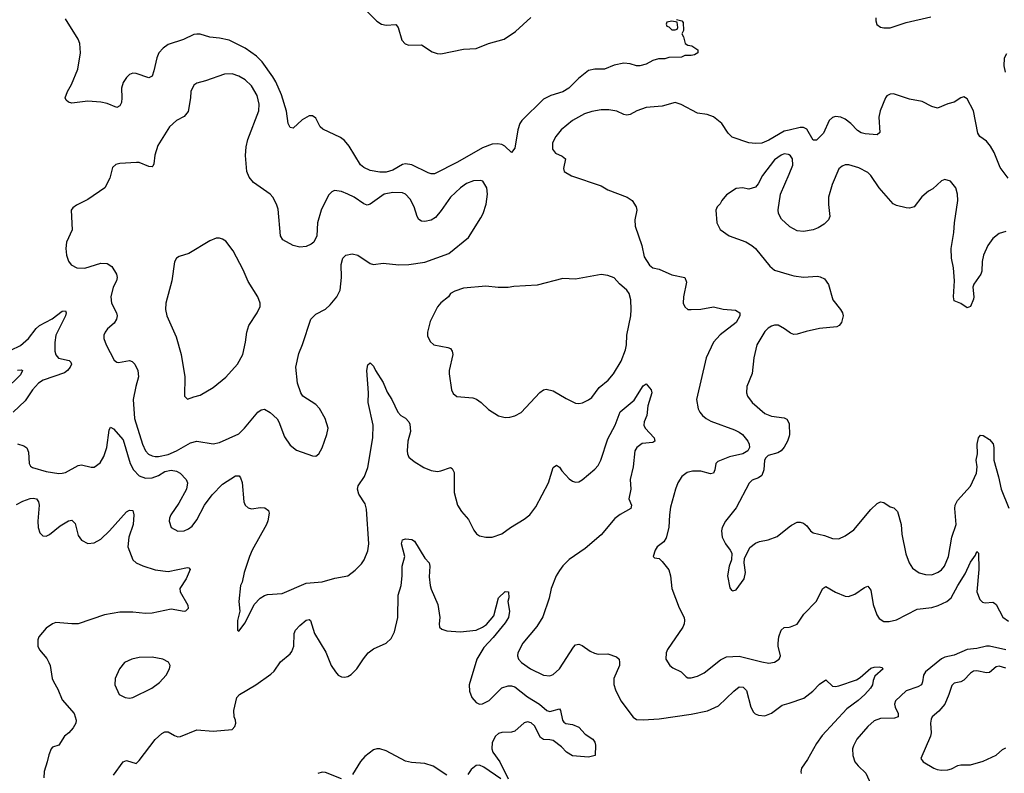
# Model space of a CAD drawing. Header units: inches. Extents: x 1649636 to 1815363, y 506543 to 641975.
# Tile 536 of 656: x 1755205 to 1761342, y 562038 to 566738. Entities that reach past the tile are written whole.
import ezdxf

# ---------------------------------------------------------------- set-up
doc = ezdxf.new("R2010")
doc.units = ezdxf.units.IN
doc.header["$MEASUREMENT"] = 0
doc.layers.add('B7556', color=7, linetype='Continuous')
doc.layers.add('B7566', color=7, linetype='Continuous')

msp = doc.modelspace()

# ---------------------------------------------------------------- linework, layer by layer
at = {"layer": 'B7556', "color": 5}
for points, elevation in [([(1757340, 566820), (1757430, 566727.9), (1757460.7, 566710), (1757490, 566702.6), (1757550, 566707.3), (1757563, 566690), (1757587, 566610), (1757607.1, 566587.1), (1757630, 566579.6), (1757710, 566581.1), (1757776.3, 566536.3), (1757806.6, 566526.6), (1757830, 566524.6), (1757970, 566553.4), (1758050, 566558.5), (1758127, 566590), (1758224.7, 566615.3), (1758295.9, 566664.1), (1758390, 566752)], 540), ([(1759298, 566738), (1759331.6, 566731.6), (1759339.6, 566719.6), (1759342, 566670), (1759332, 566650), (1759342, 566630), (1759352, 566590), (1759370, 566578), (1759394.4, 566574.4), (1759432, 566550), (1759432, 566530), (1759410, 566519), (1759390, 566514), (1759350, 566514), (1759330, 566504), (1759250, 566502), (1759225.4, 566494.6), (1759186.4, 566493.6), (1759150, 566482.7), (1759110, 566460.9), (1759070, 566449.6), (1759050, 566449.6), (1759010, 566461.6), (1758970, 566466), (1758910, 566453.6), (1758850, 566429.8), (1758790, 566429.8), (1758750, 566421.1), (1758688.4, 566371.6), (1758628.5, 566310), (1758590, 566287.8), (1758514.6, 566265.4), (1758470, 566241.1), (1758335.3, 566110), (1758322.6, 566090), (1758309.1, 566050.9), (1758290, 565937.2), (1758270, 565909), (1758229, 565949), (1758210, 565959.8), (1758183.9, 565963.9), (1758150, 565961), (1758090, 565938.8), (1757932.6, 565850), (1757790, 565776.8), (1757770, 565776.8), (1757750, 565783.1), (1757650, 565832.6), (1757610, 565838.8), (1757590, 565834.1), (1757530, 565799.1), (1757510, 565792.2), (1757490, 565787), (1757450, 565786.3), (1757390, 565797.3), (1757350, 565815.4), (1757330, 565833.3), (1757258.5, 565950), (1757230, 565984.2), (1757203.9, 566003.9), (1757094.7, 566054.7), (1757077.8, 566070), (1757050, 566123.6), (1757030, 566138), (1757010, 566138), (1756966.1, 566113.9), (1756910, 566062), (1756890, 566065.2), (1756878.4, 566090), (1756867.5, 566167.5), (1756836.4, 566270), (1756801.5, 566350), (1756782, 566382), (1756715.2, 566475.2), (1756681.5, 566510), (1756610, 566559.2), (1756510, 566609.2), (1756450, 566622.5), (1756390, 566628.9), (1756330, 566647.2), (1756310, 566647.3), (1756290, 566644.5), (1756226.1, 566613.9), (1756130, 566582.9), (1756099.7, 566560.3), (1756072.6, 566530), (1756060.4, 566499.6), (1756042, 566418), (1756030, 566386), (1756010, 566374.5), (1755930, 566403), (1755910, 566404.2), (1755890, 566395.6), (1755870, 566376.2), (1755850, 566346), (1755839.6, 566310), (1755842.3, 566250), (1755838.7, 566221.3), (1755830, 566201.2), (1755810, 566189.4), (1755750, 566214.3), (1755710, 566224.4), (1755630, 566229.7), (1755530, 566218), (1755510, 566222.7), (1755495.1, 566235.1), (1755489.3, 566250), (1755502.4, 566290), (1755527.4, 566332.6), (1755567.1, 566430), (1755584.7, 566530), (1755579.7, 566590), (1755570, 566616), (1755490, 566743.7)], 540), ([(1760000, 566049.2), (1759970, 566042.5), (1759873.4, 565986.6), (1759830, 565968.5), (1759790, 565964.6), (1759750, 565968.8), (1759644.8, 566004.8), (1759621.3, 566030), (1759581.1, 566090), (1759530, 566131.1), (1759490, 566146.6), (1759430, 566154.7), (1759328.5, 566208.5), (1759290, 566220.5), (1759210, 566199.1), (1759110, 566191.1), (1759051.4, 566168.6), (1759010, 566146.6), (1758990, 566142), (1758970, 566146.3), (1758927.5, 566167.5), (1758876.6, 566176.6), (1758830, 566175.1), (1758770, 566165), (1758726, 566150), (1758650.4, 566110), (1758578.7, 566050), (1758547.4, 566010), (1758526.3, 565970), (1758525.7, 565930), (1758544.4, 565904.4), (1758586, 565886), (1758606, 565870), (1758593.4, 565810), (1758599.1, 565790), (1758643.7, 565763.7), (1758830, 565701.5), (1758870, 565677.7), (1758990.7, 565630), (1759023, 565610), (1759048, 565570), (1759050.4, 565550), (1759039.5, 565490), (1759041.1, 565450), (1759082.3, 565330), (1759098, 565258), (1759130, 565206.8), (1759150.4, 565190.4), (1759190, 565181.3), (1759270, 565146), (1759351, 565130), (1759360.7, 565100.7), (1759341.6, 565010), (1759340.5, 564970), (1759350, 564946.8), (1759370, 564930.7), (1759390.4, 564930.4), (1759450, 564933.1), (1759530, 564947.9), (1759590, 564933.1), (1759666.7, 564926.7), (1759694, 564910), (1759693, 564890), (1759670.3, 564850), (1759570, 564772.4), (1759530, 564727.3), (1759483.2, 564630), (1759423.8, 564370), (1759433, 564310), (1759443, 564290), (1759460.5, 564270), (1759483, 564250), (1759513.3, 564233.3), (1759660.2, 564180.2), (1759690, 564165.3), (1759710.4, 564150), (1759743.1, 564110), (1759752.1, 564090), (1759752.9, 564070), (1759743.1, 564050), (1759712.7, 564030), (1759629.4, 564010.6), (1759556.7, 563983.3), (1759543, 563970), (1759538.4, 563930), (1759530, 563909.6), (1759510, 563906.3), (1759450, 563921.6), (1759398.2, 563921.8), (1759365.8, 563914.2), (1759331.9, 563888.1), (1759307.6, 563850), (1759291.5, 563810), (1759261.7, 563698.3), (1759254.2, 563650), (1759250.2, 563570), (1759234.2, 563505.8), (1759218.6, 563481.4), (1759178.8, 563450), (1759164.7, 563430), (1759154, 563390), (1759162, 563382), (1759190, 563378), (1759210, 563358.8), (1759250, 563306), (1759261.6, 563270), (1759270.4, 563190), (1759315.3, 563070), (1759345.7, 563010), (1759348.8, 562990), (1759347, 562970), (1759337.6, 562950), (1759242, 562810), (1759234.8, 562790), (1759231.3, 562750), (1759256, 562710), (1759275.2, 562695.2), (1759326.8, 562670), (1759359.3, 562639.3), (1759370, 562633.4), (1759390, 562632.7), (1759430, 562643.7), (1759470, 562663.7), (1759573.6, 562746.4), (1759610, 562764.2), (1759690, 562767.8), (1759830, 562732.3), (1759874.6, 562725.4), (1759910, 562730.3), (1759938, 562750), (1759945.7, 562770), (1759931.1, 562830), (1759931.1, 562850), (1759936.3, 562890), (1759950, 562930.8), (1759970, 562946.8), (1760000, 562949.8)], 560), ([(1760000, 565895.4), (1759997, 565897), (1759970, 565900.2), (1759950, 565892.9), (1759910, 565864.2), (1759834.1, 565765.9), (1759806.9, 565713.1), (1759790, 565692.7), (1759750, 565680.9), (1759710, 565689.2), (1759670, 565685.2), (1759610, 565645.2), (1759580.7, 565610), (1759570, 565589), (1759551, 565570), (1759542.8, 565550), (1759550.5, 565470), (1759570.6, 565430), (1759626.8, 565390), (1759730, 565352.4), (1759767.3, 565330), (1759791.6, 565311.6), (1759881.2, 565201.2), (1759910, 565175.8), (1760000, 565149.7)], 580), ([(1760000, 565450.4), (1759952.8, 565492.8), (1759934, 565530), (1759931.7, 565551.7), (1759946.6, 565650), (1760000, 565775.1)], 580), ([(1755150, 564676.5), (1755210, 564706.4), (1755259.8, 564750), (1755307.7, 564812.3), (1755328.6, 564831.4), (1755407.5, 564872.5), (1755470, 564919.5), (1755490, 564922.8), (1755494.9, 564910), (1755490.2, 564890), (1755430.2, 564770), (1755424.4, 564724.4), (1755424.8, 564670), (1755430, 564647), (1755447.2, 564627.2), (1755512.4, 564612.4), (1755522.8, 564602.7), (1755527.6, 564590), (1755519.7, 564570), (1755503.9, 564550), (1755484.3, 564535.7), (1755350.4, 564490), (1755321.3, 564470), (1755285.4, 564430), (1755239.1, 564360.9), (1755164.9, 564290)], 540), ([(1760000, 564789.4), (1759970.8, 564810.8), (1759931.8, 564831.8), (1759910, 564833.1), (1759890, 564826.4), (1759870, 564814), (1759850, 564792.3), (1759799.7, 564710), (1759779.7, 564630), (1759769.2, 564530.8), (1759737.6, 564450), (1759734.4, 564410), (1759740.4, 564390), (1759770.4, 564350), (1759850, 564281.8), (1759890, 564264.2), (1759970, 564254), (1759985.8, 564245.8), (1759999.7, 564219.7), (1760000, 564212.8)], 580), ([(1755192.3, 564552.3), (1755215.1, 564555.1), (1755222, 564550), (1755210, 564523.9), (1755113.7, 564430)], 520), ([(1755191.8, 564091.8), (1755230, 564080.9), (1755250, 564068), (1755260.5, 564040.5), (1755264.9, 563970), (1755272.8, 563952.8), (1755284.1, 563944.1), (1755370, 563919.6), (1755450, 563907.4), (1755470, 563908.8), (1755490, 563913.7), (1755570, 563958.4), (1755590, 563961.6), (1755650, 563948), (1755670, 563948), (1755706.5, 563973.5), (1755730, 564014), (1755748.5, 564070), (1755762.9, 564177.1), (1755770, 564197.3), (1755790, 564186), (1755850, 564118.5), (1755892.6, 563970), (1755913.4, 563930), (1755950, 563892.8), (1755990, 563878.8), (1756030, 563880.4), (1756070, 563895.8), (1756110, 563919.2), (1756150, 563929.5), (1756181.6, 563921.6), (1756204.6, 563910), (1756243.1, 563870), (1756250.3, 563849.7), (1756244.6, 563810), (1756196.7, 563723.3), (1756147, 563650), (1756139.5, 563630), (1756136.4, 563610), (1756150, 563570.8), (1756190, 563548.2), (1756230, 563550.5), (1756257.7, 563562.3), (1756280.8, 563579.2), (1756310, 563619.1), (1756356.9, 563710), (1756404.8, 563775.2), (1756470, 563840.3), (1756550, 563893.7), (1756573.1, 563893.1), (1756581.7, 563881.7), (1756591.5, 563851.5), (1756603, 563730), (1756610.8, 563710), (1756630, 563694), (1756650, 563687.7), (1756704.9, 563695.1), (1756733.1, 563693.1), (1756756.7, 563676.7), (1756760.5, 563660.5), (1756751.9, 563611.9), (1756743.1, 563590), (1756654, 563430), (1756637, 563390), (1756604.4, 563290), (1756591.8, 563230), (1756582, 563210), (1756570.4, 563110.4), (1756576.3, 563050), (1756562, 562990), (1756562, 562930), (1756566, 562926), (1756570, 562924.7), (1756610, 562976), (1756666.6, 563090), (1756702.9, 563130), (1756730, 563147.2), (1756750, 563154), (1756840.6, 563159.4), (1756990, 563223.9), (1757090, 563232.9), (1757170, 563254.9), (1757250, 563270.5), (1757295.6, 563304.4), (1757335.1, 563344.9), (1757350.9, 563369.1), (1757373.8, 563426.2), (1757380.8, 563470), (1757365.6, 563685.6), (1757358.4, 563718.4), (1757318.5, 563778.5), (1757309.6, 563810), (1757314.3, 563830), (1757353.3, 563890), (1757374.6, 563945.4), (1757406.5, 564130), (1757408.4, 564210), (1757377.7, 564350), (1757379.7, 564410), (1757369.3, 564550.7), (1757374.6, 564585.4), (1757390, 564598), (1757410, 564578), (1757422.8, 564550), (1757470, 564474.8), (1757495.8, 564415.8), (1757524.9, 564370), (1757562, 564290), (1757580.7, 564270), (1757610, 564253.1), (1757630, 564230.3), (1757636, 564216), (1757639.8, 564170), (1757625, 564110), (1757619.5, 564050), (1757621.3, 564030), (1757630.3, 564010.3), (1757662.8, 563982.8), (1757724.5, 563944.5), (1757770, 563927.1), (1757810, 563920.8), (1757830, 563923.6), (1757890, 563944.9), (1757899.5, 563939.5), (1757913.5, 563913.5), (1757912.2, 563790), (1757933, 563710), (1757958, 563670), (1758001.2, 563621.2), (1758035.3, 563555.3), (1758052.1, 563532.1), (1758070, 563518), (1758110, 563510.4), (1758150, 563510.4), (1758210, 563532), (1758262.9, 563570), (1758350, 563622), (1758383.5, 563650), (1758420.9, 563699.1), (1758501.3, 563850), (1758530, 563946), (1758550, 563960.7), (1758570, 563947.3), (1758583.9, 563923.9), (1758630, 563874), (1758650, 563859.5), (1758670, 563853.1), (1758690, 563855.6), (1758710, 563867.6), (1758790, 563934.2), (1758810, 563958.3), (1758826, 563990), (1758870, 564124.9), (1758915.9, 564210), (1758948.3, 564291.7), (1759034.2, 564365.8), (1759090, 564454.8), (1759110, 564466.8), (1759140.7, 564430), (1759144, 564410), (1759120.5, 564330), (1759112.7, 564270), (1759096.3, 564230), (1759094, 564210), (1759102.8, 564190), (1759159.1, 564130), (1759164, 564110), (1759150, 564100.7), (1759084.5, 564095.5), (1759050.4, 564070), (1759039.3, 564050), (1759028.4, 563950), (1759010.4, 563870), (1759014.4, 563810), (1759002.4, 563750), (1759017.1, 563710), (1759013, 563690), (1758947.8, 563652.2), (1758913.8, 563626.1), (1758830, 563525.1), (1758730, 563439.1), (1758629.6, 563370.4), (1758590, 563330.9), (1758570, 563303.5), (1758549.2, 563270), (1758517.3, 563190), (1758504.7, 563130), (1758465.5, 563014.5), (1758427.2, 562952.8), (1758340.3, 562850), (1758310.4, 562790), (1758308.2, 562770), (1758313.4, 562750), (1758333, 562730), (1758388.2, 562690), (1758470, 562649.1), (1758510, 562646.7), (1758530, 562654.6), (1758570, 562688.8), (1758655.7, 562824.3), (1758670, 562838.7), (1758690, 562843.1), (1758710, 562836), (1758760.6, 562800.6), (1758787.7, 562787.7), (1758810, 562781.8), (1758870, 562782.7), (1758924.5, 562764.4), (1758940.3, 562750), (1758944.2, 562730), (1758942.8, 562710), (1758908.2, 562630), (1758908.1, 562591.9), (1758918.2, 562558.2), (1758951.6, 562490), (1759028.5, 562388.5), (1759050, 562374.6), (1759090, 562371.3), (1759190, 562376.9), (1759390, 562406), (1759492.2, 562427.8), (1759560.2, 562459.8), (1759655.6, 562550), (1759690, 562576.5), (1759714.7, 562574.7), (1759735.1, 562555.1), (1759762.4, 562450), (1759779, 562419), (1759788.9, 562408.9), (1759810, 562401.6), (1759850, 562395.8), (1759890, 562412.2), (1759958, 562462), (1760000, 562476)], 540), ([(1760000, 564141.1), (1759991, 564110), (1759970, 564072.6), (1759950.7, 564049.3), (1759930, 564036.4), (1759870, 564019.7), (1759855.3, 564004.7), (1759847.1, 563990), (1759842, 563930), (1759830, 563896.2), (1759810, 563881), (1759770, 563865.1), (1759751.6, 563848.4), (1759670, 563693.3), (1759604.4, 563610), (1759583, 563570), (1759578, 563550), (1759583, 563510), (1759603, 563470), (1759634, 563430), (1759644, 563410), (1759640.7, 563370), (1759626, 563330), (1759616.3, 563270), (1759630, 563194), (1759640.7, 563180.7), (1759650, 563176), (1759670, 563182.8), (1759720.9, 563250), (1759729.4, 563290), (1759719.3, 563350), (1759723.2, 563376.8), (1759754.8, 563445.2), (1759790, 563474), (1759815.5, 563484.5), (1759870, 563494), (1759925.4, 563514.6), (1760000, 563574.2)], 580), ([(1755185.9, 563714.1), (1755224.1, 563735.9), (1755271.3, 563751.3), (1755290, 563754.2), (1755310.3, 563750), (1755323.2, 563730), (1755327.3, 563710), (1755318.5, 563610), (1755320.9, 563570), (1755330, 563537.3), (1755350, 563519.3), (1755370, 563517.6), (1755390, 563527.4), (1755458.1, 563581.9), (1755510, 563612.6), (1755530, 563616), (1755550, 563596.3), (1755570, 563522), (1755590, 563492.2), (1755630, 563471.7), (1755670, 563474.3), (1755710, 563498.9), (1755764, 563550), (1755870, 563668), (1755890, 563678), (1755910, 563676.3), (1755916.9, 563650), (1755912.5, 563590), (1755885.6, 563510), (1755879.6, 563450), (1755910.3, 563370), (1755931.1, 563351.1), (1755972.2, 563332.2), (1756050, 563307.3), (1756130, 563296.5), (1756250, 563320.5), (1756258.8, 563318.8), (1756266.8, 563310), (1756242.6, 563250), (1756204, 563190), (1756204.9, 563170), (1756253.2, 563086.8), (1756255.1, 563064.9), (1756238, 563050), (1756230, 563048), (1756150, 563062.6), (1756030, 563036.8), (1755990, 563034.8), (1755910, 563042.4), (1755830, 563042), (1755732.8, 563027.2), (1755570, 562971.1), (1755530, 562969.7), (1755430, 562978.9), (1755410, 562971.2), (1755370, 562943), (1755325.3, 562890), (1755318.7, 562870), (1755318.7, 562830), (1755328.2, 562808.2), (1755374.2, 562754.2), (1755387.4, 562730), (1755395.6, 562710), (1755407.6, 562630), (1755414.9, 562610), (1755442.6, 562562.6), (1755470, 562496.4), (1755544.2, 562410), (1755557.6, 562370), (1755555.8, 562350), (1755538.7, 562321.3), (1755510.6, 562290), (1755483.8, 562270), (1755450, 562213.2), (1755410, 562201.2), (1755400.7, 562190), (1755386, 562154), (1755377, 562110), (1755357, 562050), (1755356.4, 562010)], 520), ([(1755790, 562026), (1755850, 562110.6), (1755870, 562117.1), (1755930, 562098.8), (1755950, 562117.3), (1756050, 562248.9), (1756090, 562285.7), (1756110, 562297), (1756130, 562297.6), (1756170, 562274), (1756190, 562266.4), (1756206.6, 562266.6), (1756310, 562309.1), (1756410, 562300.2), (1756530, 562310.7), (1756546.6, 562330), (1756551.8, 562350), (1756549.4, 562370), (1756540.7, 562390), (1756538.7, 562430), (1756558.7, 562510), (1756574.5, 562530), (1756677, 562590), (1756770, 562655.8), (1756790, 562674.4), (1756830, 562733), (1756890, 562782.8), (1756901.6, 562798.4), (1756913.6, 562830), (1756916.4, 562910), (1756924.2, 562930), (1756950, 562958.9), (1756990, 562992.7), (1757010, 562997.3), (1757017.3, 562990), (1757042, 562910), (1757112.5, 562792.5), (1757147.3, 562710), (1757172.8, 562670), (1757190, 562650.3), (1757210, 562639.1), (1757230, 562636.9), (1757250, 562642), (1757270, 562654), (1757306.2, 562690), (1757347.1, 562752.9), (1757377.6, 562790), (1757410, 562814), (1757490, 562850.3), (1757520.3, 562879.7), (1757540.6, 562919.4), (1757562.7, 563010), (1757562.8, 563150), (1757582, 563210), (1757589.7, 563270), (1757589.7, 563330), (1757604.5, 563390), (1757584.5, 563470), (1757590, 563494.8), (1757610, 563500.7), (1757630, 563499.1), (1757650, 563496.3), (1757665.1, 563485.1), (1757730, 563380.5), (1757757.1, 563350), (1757761.3, 563330), (1757757.3, 563262.7), (1757764.2, 563210), (1757770, 563186), (1757810.4, 563090), (1757824, 563010), (1757818.8, 562970), (1757821, 562950), (1757836.8, 562936.8), (1757867.1, 562927.1), (1757950, 562919.5), (1758050, 562931.4), (1758090, 562949.1), (1758114.1, 562965.9), (1758159.8, 563020.2), (1758190, 563133), (1758230, 563170.8), (1758252, 563170), (1758252.7, 563132.7), (1758246.8, 563110), (1758258.4, 563050), (1758251.3, 563010), (1758230, 562976.9), (1758155.4, 562884.6), (1758097.7, 562822.3), (1758054.4, 562750), (1758006.5, 562590), (1758008.8, 562550), (1758022, 562510), (1758050, 562478.9), (1758070, 562470.2), (1758090, 562471.2), (1758130, 562491.8), (1758209.9, 562570.1), (1758250, 562583.3), (1758270, 562583.8), (1758290, 562577.5), (1758370, 562515.4), (1758444.4, 562470), (1758490, 562428.7), (1758510, 562423.1), (1758570, 562439.3), (1758576.5, 562430), (1758589, 562369), (1758596.5, 562356.5), (1758609, 562349), (1758650, 562341.5), (1758690, 562325.3), (1758730, 562283), (1758778, 562250), (1758790, 562232), (1758793.7, 562213.7), (1758792, 562150), (1758750, 562139), (1758650, 562146.6), (1758613.2, 562170), (1758582.5, 562202.5), (1758530, 562242.6), (1758510, 562247.7), (1758470, 562248), (1758450, 562261.3), (1758414, 562334), (1758392.6, 562352.6), (1758370, 562359.3), (1758348.2, 562351.8), (1758290, 562301.3), (1758270, 562295.4), (1758210, 562292.9), (1758190, 562286.6), (1758170, 562269.7), (1758150.2, 562230), (1758147.2, 562190), (1758153.8, 562170), (1758196.9, 562110), (1758250, 562002.8)], 520), ([(1757866.7, 562026.7), (1757781.9, 562081.9), (1757730, 562099.9), (1757646.2, 562106.2), (1757610, 562113.4), (1757490, 562178), (1757450, 562189.8), (1757430, 562189.8), (1757410, 562183.5), (1757356.2, 562143.8), (1757328.2, 562111.8), (1757278.9, 562030)], 520), ([(1757210, 562003), (1757110, 562043.1), (1757090, 562046.2), (1757063.2, 562036.8)], 520), ([(1758203.2, 562003.2), (1758097.2, 562077.2), (1758070, 562087.9), (1758050, 562086.4), (1758018, 562062), (1757998, 562030)], 520)]:
    msp.add_lwpolyline(points, dxfattribs=dict(at, elevation=elevation))
for points, elevation in [([(1759270, 566728), (1759238, 566722), (1759234, 566710), (1759238, 566698), (1759250, 566694), (1759270, 566674), (1759290, 566674), (1759302, 566678), (1759306, 566690), (1759302, 566722)], 540), ([(1756530, 566400.5), (1756481.4, 566398.6), (1756364.1, 566355.9), (1756310, 566341.2), (1756290, 566329), (1756270.7, 566290), (1756270.6, 566250), (1756254.9, 566165.1), (1756230, 566134.5), (1756182, 566110), (1756138.7, 566070), (1756066.4, 565953.6), (1756047, 565893), (1756042, 565838), (1756035.4, 565824.6), (1756030, 565820.7), (1756010, 565822), (1755950, 565846.3), (1755932.3, 565847.7), (1755830, 565841.6), (1755804.7, 565835.3), (1755783.1, 565816.9), (1755766.7, 565750), (1755734.9, 565690), (1755630, 565615.4), (1755558.6, 565581.5), (1755535.6, 565564.4), (1755526, 565550), (1755532.7, 565427.3), (1755496.3, 565350), (1755493, 565310), (1755497.1, 565270), (1755510, 565231), (1755524.9, 565210), (1755561, 565190), (1755610, 565188), (1755710, 565218.6), (1755750, 565217.7), (1755778.5, 565198.5), (1755809, 565150), (1755812.8, 565130), (1755809, 565110), (1755787.9, 565070), (1755772.6, 565010), (1755776.5, 564970), (1755807.8, 564910), (1755812.4, 564890), (1755809, 564870), (1755793.8, 564846.2), (1755752.4, 564810), (1755737.6, 564790), (1755728.5, 564770), (1755728.5, 564750), (1755744.2, 564710), (1755794, 564614), (1755810, 564602), (1755820.9, 564600.9), (1755890, 564612.2), (1755906.3, 564606.3), (1755922, 564590), (1755942, 564550), (1755945.5, 564510), (1755928, 564450), (1755913.2, 564370), (1755920.7, 564250), (1755970.2, 564090), (1755990, 564048.9), (1756008, 564028), (1756030, 564017.1), (1756050, 564014.3), (1756070, 564014.3), (1756130, 564027.2), (1756183, 564050), (1756270, 564098.5), (1756310, 564110.2), (1756410, 564092.7), (1756450, 564100.2), (1756570, 564156), (1756605.1, 564190), (1756690, 564290.4), (1756710, 564304.9), (1756730, 564308.5), (1756767.1, 564287.1), (1756809.1, 564249.1), (1756820.3, 564230), (1756856.1, 564136.1), (1756890, 564084.9), (1756930, 564054), (1757030, 564017.1), (1757050, 564016.3), (1757070, 564030.7), (1757090, 564066.8), (1757119.6, 564150), (1757126.6, 564190), (1757109.2, 564250), (1757073.4, 564313.4), (1757050, 564338), (1756970, 564389.2), (1756957, 564410), (1756935.6, 564470), (1756926, 564570), (1756944.7, 564655.3), (1756968.2, 564711.8), (1757019.6, 564870), (1757050, 564901.3), (1757110, 564933.4), (1757140.9, 564959.1), (1757182.4, 565010), (1757202.4, 565050), (1757211.3, 565130), (1757209.5, 565210.5), (1757219, 565250), (1757238, 565270), (1757276.8, 565276.8), (1757312, 565270), (1757390, 565218), (1757410, 565211), (1757470, 565219.1), (1757568.8, 565208.8), (1757629.6, 565210.4), (1757730, 565225.7), (1757879.6, 565280.4), (1758001.6, 565378.4), (1758078.4, 565501.6), (1758094.3, 565530), (1758112.2, 565587.8), (1758119.7, 565650), (1758115.8, 565690), (1758092, 565730), (1758075.1, 565735.1), (1758032.8, 565732.8), (1757990, 565715.6), (1757952.2, 565690), (1757890, 565631.3), (1757832.8, 565547.2), (1757795.9, 565504.1), (1757770, 565487.3), (1757730, 565479.3), (1757710, 565482), (1757691.8, 565491.8), (1757681.7, 565510), (1757663.5, 565570), (1757637.7, 565617.7), (1757610, 565649.7), (1757590, 565658.8), (1757530, 565659.8), (1757476.3, 565650), (1757390, 565587.3), (1757370, 565580.7), (1757350, 565589.5), (1757290, 565631.3), (1757250.7, 565649.3), (1757210, 565667), (1757167.9, 565672.1), (1757150, 565665.2), (1757130, 565644), (1757083.8, 565550), (1757060.4, 565470), (1757057.1, 565390), (1757039.1, 565350), (1757022.6, 565337.4), (1756990, 565323.6), (1756950, 565319.5), (1756910, 565329.3), (1756845.1, 565365.1), (1756829.6, 565390), (1756815.1, 565555.1), (1756806.3, 565586.3), (1756782, 565630), (1756766, 565650), (1756663, 565723), (1756635.8, 565755.8), (1756619.8, 565790), (1756611.5, 565890), (1756615.9, 565944.1), (1756627.8, 565990), (1756694.5, 566170), (1756697.3, 566210), (1756684.4, 566264.4), (1756650, 566324.7), (1756610, 566362.6), (1756570, 566385.1)], 560), ([(1756450, 565374.5), (1756430, 565374.5), (1756390, 565359.5), (1756259.9, 565280.1), (1756199.9, 565260.1), (1756182.8, 565250), (1756170, 565228), (1756154, 565110), (1756116, 564970), (1756113.7, 564930), (1756121.3, 564890), (1756179.4, 564759.4), (1756212.2, 564650), (1756234, 564510), (1756232, 564390), (1756250, 564372), (1756290, 564386), (1756330, 564396), (1756410, 564443), (1756490, 564508.2), (1756561.6, 564590), (1756595.6, 564650), (1756613.4, 564726.6), (1756621, 564790), (1756633.7, 564830), (1756686, 564910), (1756703.6, 564950), (1756703.6, 564970), (1756689.6, 565010), (1756630, 565104.5), (1756598.3, 565178.3), (1756535.5, 565295.5), (1756490, 565356), (1756470, 565369.4)], 580), ([(1758830, 565148), (1758670, 565119.5), (1758590, 565123), (1758430, 565083), (1758285.7, 565074.3), (1758250, 565067.6), (1758187.9, 565067.9), (1758110, 565075.6), (1757970, 565062.9), (1757916.1, 565043.9), (1757891, 565030), (1757877.3, 565010), (1757830, 564971.6), (1757810, 564946.6), (1757763.4, 564856.6), (1757746, 564790), (1757746, 564766), (1757764, 564730), (1757786, 564710), (1757874.2, 564694.2), (1757890, 564686.8), (1757900.5, 564670), (1757904.9, 564650), (1757882.4, 564550), (1757882.4, 564530), (1757896.3, 564430), (1757906.2, 564406.2), (1757930, 564387.3), (1758030, 564379.3), (1758051.7, 564371.7), (1758080.7, 564350), (1758125.8, 564305.9), (1758190, 564267.3), (1758230, 564257.3), (1758258.8, 564258.8), (1758290, 564267.3), (1758330, 564287.7), (1758447.2, 564412.8), (1758470, 564428.9), (1758486.8, 564433.2), (1758530, 564422.4), (1758610, 564375.2), (1758670, 564347), (1758690, 564343.7), (1758712.1, 564347.9), (1758750, 564366.7), (1758770, 564382.4), (1758816.5, 564443.5), (1758871.8, 564490), (1758905.1, 564530), (1758952.7, 564607.3), (1758981.6, 564678.4), (1758987.2, 564710), (1758988.7, 564770), (1759013.1, 564890), (1759016.8, 564930), (1759014.2, 564990), (1759003, 565030), (1758990, 565052), (1758943.7, 565090), (1758910, 565127.3), (1758870, 565142)], 560), ([(1756030, 562761.6), (1755950, 562760.7), (1755904.7, 562750), (1755857.3, 562730), (1755827.7, 562690), (1755800.7, 562630), (1755798.8, 562590), (1755826, 562530), (1755862, 562510), (1755890, 562507.3), (1755910, 562510.8), (1756029.2, 562570), (1756075.8, 562604.2), (1756117, 562650), (1756139.5, 562690), (1756142.7, 562710), (1756131.7, 562731.7), (1756098, 562750)], 540)]:
    msp.add_lwpolyline(points, close=True, dxfattribs=dict(at, elevation=elevation))
at = {"layer": 'B7566', "color": 5}
for points, elevation in [([(1760540.9, 566750), (1760540.3, 566730), (1760547.8, 566707.7), (1760570, 566690.4), (1760590, 566686), (1760630, 566687.2), (1760730, 566720.7), (1760884.4, 566755.6)], 560), ([(1761354.3, 566525.7), (1761341.3, 566498.7), (1761337.7, 566450), (1761347.2, 566410)], 560), ([(1761365.2, 565750), (1761316.6, 565816.6), (1761278.2, 565910), (1761256.2, 565950), (1761230, 565979.3), (1761189.7, 566010), (1761175.5, 566030), (1761148.7, 566170), (1761110, 566243.7), (1761090, 566256.9), (1761070, 566249.6), (1761030, 566222.4), (1760990, 566212), (1760926, 566186), (1760890, 566195.8), (1760830, 566227.1), (1760750, 566241.2), (1760650, 566275.1), (1760630, 566274.3), (1760610, 566262.4), (1760601.5, 566250), (1760566.8, 566170), (1760558.5, 566130), (1760565.7, 566034.3), (1760550, 566018.9), (1760474.2, 566025.8), (1760450, 566032.1), (1760426, 566046), (1760384.7, 566090), (1760350, 566117.2), (1760322.7, 566130), (1760290, 566134.6), (1760270, 566128.2), (1760250.3, 566110), (1760213.7, 566030), (1760170, 565985.6), (1760150, 565987), (1760110, 566054.8), (1760090, 566064.8), (1760070, 566064.8), (1760000, 566049.2)], 560), ([(1760000, 565775.1), (1760023.4, 565830), (1760021, 565870), (1760010, 565889.7), (1760000, 565895.4)], 580), ([(1761350, 565417.2), (1761310, 565403.9), (1761270, 565373.7), (1761238.6, 565330), (1761212, 565270), (1761203.5, 565230), (1761200.6, 565170), (1761194.5, 565150), (1761151.4, 565088.6), (1761145.5, 565070), (1761152.4, 565010), (1761150, 564994), (1761130, 564949.5), (1761110, 564940.7), (1761070, 564967.8), (1761030, 564985.1), (1761025, 565010), (1761030.6, 565110), (1761025, 565190), (1761013.2, 565250), (1761010.5, 565310), (1761027.9, 565410), (1761031.6, 565470), (1761052.8, 565610), (1761049.6, 565650), (1761038.4, 565690), (1761005.2, 565730), (1760970, 565740.5), (1760950, 565733.3), (1760896.7, 565683.3), (1760870, 565669.4), (1760827.2, 565632.8), (1760780.7, 565570), (1760750, 565562), (1760730, 565564), (1760670, 565578.2), (1760648.5, 565590), (1760561.7, 565690), (1760510, 565766.6), (1760490, 565785.1), (1760434.7, 565814.8), (1760372.2, 565832.2), (1760350, 565832.6), (1760330, 565824.7), (1760310, 565807.3), (1760268.2, 565710), (1760246.5, 565630), (1760245.3, 565585.3), (1760254, 565510), (1760244.9, 565490), (1760218, 565462), (1760181.1, 565438.9), (1760150, 565427.3), (1760090, 565416.4), (1760050, 565422), (1760005.5, 565445.5), (1760000, 565450.4)], 580), ([(1760000, 565149.7), (1760030, 565140.9), (1760090, 565131.5), (1760177.4, 565137.4), (1760194.6, 565134.6), (1760220.9, 565120.9), (1760245.7, 565085.7), (1760272.2, 564990), (1760321.6, 564930), (1760332.4, 564910), (1760336.4, 564890), (1760326.4, 564850), (1760313, 564830), (1760297.8, 564822.2), (1760190, 564811.8), (1760106.1, 564793.9), (1760050, 564776.2), (1760030, 564774.5), (1760010, 564782), (1760000, 564789.4)], 580), ([(1760000, 564212.8), (1760002.6, 564150), (1760000, 564141.1)], 580), ([(1760000, 563574.2), (1760014.3, 563585.7), (1760050, 563603.7), (1760070, 563604.2), (1760090, 563597.6), (1760110, 563580.4), (1760133.7, 563550), (1760150, 563538.5), (1760221.6, 563521.6), (1760270, 563503.1), (1760310, 563500.3), (1760350, 563518), (1760403.9, 563556.1), (1760510, 563683.7), (1760550, 563721.6), (1760570, 563730.4), (1760590, 563727.7), (1760630, 563700.5), (1760653.5, 563693.5), (1760675.5, 563670), (1760698, 563590), (1760702, 563530), (1760727.3, 563407.3), (1760748.2, 563350), (1760770, 563316.3), (1760810, 563288.4), (1760850, 563277.6), (1760890, 563276.5), (1760930, 563293.1), (1760950, 563307.4), (1760968.3, 563330), (1760994.7, 563390), (1761014.7, 563510), (1761042, 563590), (1761032.3, 563690), (1761035.7, 563710), (1761050, 563738.3), (1761130.5, 563829.5), (1761167.2, 563910), (1761171.4, 563950), (1761166.2, 563990), (1761173.5, 564030), (1761173.1, 564090), (1761180.5, 564130), (1761192.3, 564147.7), (1761210, 564144.9), (1761250, 564120.2), (1761272.5, 564092.5), (1761277.1, 564070), (1761276.6, 563990), (1761306.2, 563886.2), (1761322.2, 563810), (1761370, 563690.6)], 580), ([(1760000, 562949.8), (1760010, 562950.8), (1760051.4, 562968.6), (1760091.8, 563030), (1760169.7, 563110), (1760210, 563190.7), (1760230, 563202), (1760290, 563166.7), (1760350, 563142), (1760370, 563140.9), (1760410, 563155.2), (1760470, 563197.1), (1760490, 563204.9), (1760510, 563181), (1760524.4, 563090), (1760546.9, 563026.9), (1760562.6, 563002.6), (1760590, 562985.5), (1760624.7, 562984.7), (1760670, 562994.9), (1760798.2, 563061.9), (1760890, 563073), (1760930, 563084.7), (1760983.6, 563110), (1761010, 563131.7), (1761051.1, 563210), (1761097.6, 563282.4), (1761130, 563354.9), (1761161.7, 563398.3), (1761170, 563421), (1761181, 563410), (1761183.2, 563310), (1761170.4, 563170), (1761190, 563121), (1761205.8, 563105.8), (1761222, 563102), (1761270, 563105.5), (1761279.9, 563099.9), (1761290.3, 563090.3), (1761331.3, 563011.3), (1761367.8, 562987.8)], 560), ([(1761350, 562807.8), (1761250.1, 562829.9), (1761230, 562829.9), (1761170, 562815.9), (1761110, 562809.4), (1761030, 562774.7), (1760970, 562763.1), (1760950, 562752.9), (1760850.3, 562670), (1760837.8, 562650), (1760831.9, 562608.1), (1760824.6, 562590), (1760803.2, 562576.8), (1760730, 562552.4), (1760663.6, 562490), (1760656.5, 562470), (1760660.6, 562450), (1760680.7, 562410), (1760679.5, 562390), (1760657.3, 562382.7), (1760570, 562378.8), (1760530, 562364.9), (1760490, 562330.8), (1760421.8, 562250), (1760401.3, 562210), (1760396.1, 562190), (1760396.9, 562150), (1760409.1, 562110), (1760430, 562084.2), (1760479, 562039), (1760510.3, 561970)], 560), ([(1760000, 562476), (1760092.9, 562507.1), (1760149.2, 562550.8), (1760190, 562594.9), (1760230, 562620.7), (1760270, 562582), (1760290, 562579.1), (1760310, 562582.9), (1760419.4, 562620.6), (1760444, 562636), (1760510, 562693.8), (1760530, 562700.8), (1760562.5, 562702.5), (1760578.5, 562698.5), (1760586, 562690), (1760535.3, 562644.7), (1760524.2, 562615.8), (1760520.3, 562590), (1760508.2, 562570), (1760472, 562530), (1760430, 562491.3), (1760360.9, 562439.1), (1760207.1, 562272.9), (1760170, 562223.7), (1760115.6, 562124.4), (1760077.1, 562070), (1760072.7, 562050), (1760076.1, 562036.1)], 540), ([(1761350, 562693.6), (1761310, 562706.6), (1761290, 562701.7), (1761250, 562666.6), (1761230, 562663.8), (1761170, 562676.4), (1761150, 562674), (1761130, 562663), (1761090, 562618.5), (1761070, 562608.7), (1761030, 562599.7), (1761013.7, 562586.3), (1760995.9, 562530), (1760970.2, 562470), (1760933.5, 562426.5), (1760892.2, 562390), (1760885, 562375.1), (1760880.9, 562350), (1760886, 562290), (1760881.8, 562270), (1760821, 562130), (1760836, 562110), (1760902, 562070), (1760922.3, 562062.3), (1760950, 562057.2), (1760990, 562060.1), (1761013.2, 562066.8), (1761052.4, 562087.6), (1761070, 562091.8), (1761130, 562090.1), (1761210, 562114.2), (1761290, 562151.5), (1761330, 562186), (1761350, 562197)], 580)]:
    msp.add_lwpolyline(points, dxfattribs=dict(at, elevation=elevation))

doc.saveas('drawing.dxf')
